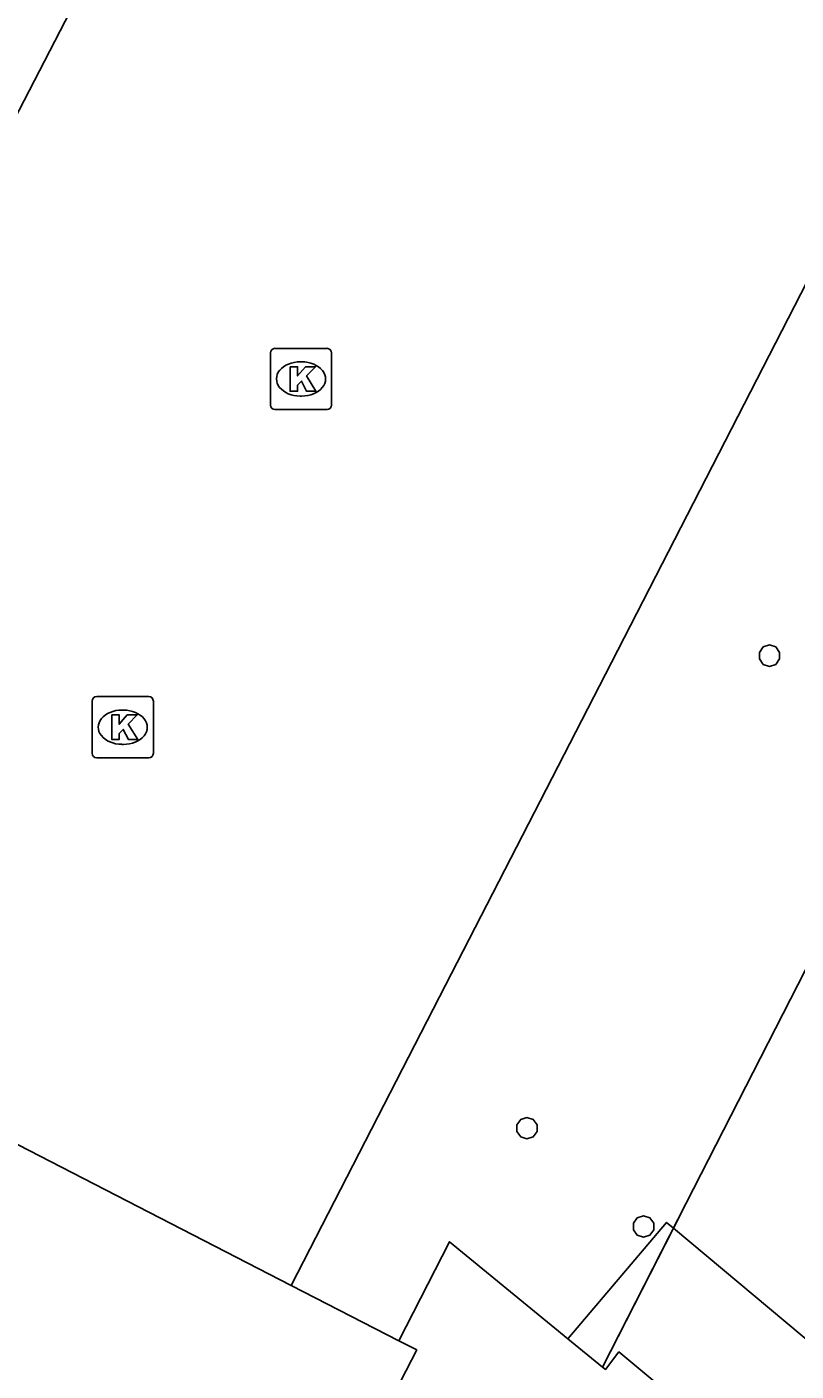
# Model space of a CAD drawing. Extents: x 161087 to 161922, y 382574 to 383873.
# Drawn here: x 161568.16 to 161580.73, y 383085.12 to 383107.08 of the extents above; entities that cross this region are included whole.
import ezdxf

# ---------------------------------------------------------------- set-up
doc = ezdxf.new("R2010")
doc.units = 0
for name, color, linetype in [('IMGEO_Kolk', 7, 'Continuous'), ('IMGEO_Pand', 7, 'Continuous'), ('IMGEO_Pand_overbouw', 7, 'Continuous'), ('IMGEO_Voetgangersgebied_open', 7, 'Continuous')]:
    doc.layers.add(name, color=color, linetype=linetype)

msp = doc.modelspace()

# ---------------------------------------------------------------- linework, layer by layer
at = {"layer": 'IMGEO_Kolk'}
for p, q in [((161572.215, 383101.832), (161573.067, 383101.832)), ((161572.14, 383100.906), (161572.14, 383101.758)), ((161572.628, 383101.612), (161572.653, 383101.612)), ((161573.141, 383101.758), (161573.141, 383100.906)), ((161572.651, 383101.052), (161572.626, 383101.052)), ((161573.067, 383100.832), (161572.215, 383100.832)), ((161569.301, 383096.142), (161570.153, 383096.142)), ((161569.226, 383095.216), (161569.226, 383096.068)), ((161569.714, 383095.922), (161569.739, 383095.922)), ((161570.227, 383096.068), (161570.227, 383095.216)), ((161569.737, 383095.362), (161569.712, 383095.362)), ((161570.153, 383095.142), (161569.301, 383095.142))]:
    msp.add_line(p, q, dxfattribs=at)
for points in [[(161572.215, 383101.832), (161573.067, 383101.832)], [(161572.14, 383100.906), (161572.14, 383101.758)], [(161573.141, 383101.758), (161573.141, 383100.906)], [(161572.461, 383101.532), (161572.584, 383101.532), (161572.584, 383101.381), (161572.714, 383101.532), (161572.878, 383101.532), (161572.732, 383101.381), (161572.885, 383101.132), (161572.733, 383101.132), (161572.648, 383101.296), (161572.584, 383101.229), (161572.584, 383101.132), (161572.461, 383101.132), (161572.461, 383101.532)], [(161573.067, 383100.832), (161572.215, 383100.832)], [(161569.301, 383096.142), (161570.153, 383096.142)], [(161569.226, 383095.216), (161569.226, 383096.068)], [(161570.227, 383096.068), (161570.227, 383095.216)], [(161569.547, 383095.842), (161569.67, 383095.842), (161569.67, 383095.691), (161569.8, 383095.842), (161569.964, 383095.842), (161569.818, 383095.691), (161569.971, 383095.442), (161569.819, 383095.442), (161569.734, 383095.606), (161569.67, 383095.539), (161569.67, 383095.442), (161569.547, 383095.442), (161569.547, 383095.842)], [(161570.153, 383095.142), (161569.301, 383095.142)]]:
    msp.add_lwpolyline(points, dxfattribs=at)
for centre, start, end in [((161572.217, 383101.756), 91.552, 178.448), ((161572.217, 383101.756), 91.552, 178.448), ((161573.065, 383101.756), 1.552, 88.448), ((161573.065, 383101.756), 1.552, 88.448), ((161572.217, 383100.908), 181.552, 268.448), ((161572.217, 383100.908), 181.552, 268.448), ((161573.065, 383100.908), 271.552, 358.448), ((161573.065, 383100.908), 271.552, 358.448), ((161569.303, 383096.066), 91.552, 178.448), ((161569.303, 383096.066), 91.552, 178.448), ((161570.151, 383096.066), 1.552, 88.448), ((161570.151, 383096.066), 1.552, 88.448), ((161569.303, 383095.218), 181.552, 268.448), ((161569.303, 383095.218), 181.552, 268.448), ((161570.151, 383095.218), 271.552, 358.448), ((161570.151, 383095.218), 271.552, 358.448)]:
    msp.add_arc(centre, 0.0765, start, end, dxfattribs=at)
for centre, major_axis, ratio, start_param, end_param in [((161572.627, 383101.332), (-0.387, 0.002), 0.722429, 4.712389, 7.853982), ((161572.652, 383101.332), (-0.39, 0.002), 0.717154, 1.570796, 4.712389), ((161569.713, 383095.642), (-0.387, 0.002), 0.722429, 4.712389, 7.853982), ((161569.738, 383095.642), (-0.39, 0.002), 0.717154, 1.570796, 4.712389)]:
    msp.add_ellipse(centre, major_axis=major_axis, ratio=ratio, start_param=start_param, end_param=end_param, dxfattribs=at)
at = {"layer": 'IMGEO_Pand'}
for points in [[(161580.464, 383096.865), (161580.401, 383096.953), (161580.298, 383096.986), (161580.195, 383096.953), (161580.132, 383096.865), (161580.132, 383096.757), (161580.195, 383096.669), (161580.298, 383096.636), (161580.401, 383096.669), (161580.464, 383096.757), (161580.464, 383096.865)], [(161572.482, 383086.522), (161561.044, 383092.406)], [(161576.5, 383089.144), (161576.437, 383089.232), (161576.334, 383089.265), (161576.231, 383089.232), (161576.168, 383089.144), (161576.168, 383089.036), (161576.231, 383088.948), (161576.334, 383088.915), (161576.437, 383088.948), (161576.5, 383089.036), (161576.5, 383089.144)], [(161578.406, 383087.538), (161578.343, 383087.626), (161578.24, 383087.659), (161578.137, 383087.626), (161578.074, 383087.538), (161578.074, 383087.43), (161578.137, 383087.342), (161578.24, 383087.309), (161578.343, 383087.342), (161578.406, 383087.43), (161578.406, 383087.538)], [(161577.004, 383085.651), (161575.07, 383087.235), (161574.238, 383085.619)], [(161574.238, 383085.619), (161572.482, 383086.522)], [(161569.549, 383075.808), (161574.532, 383085.467), (161574.238, 383085.619)], [(161577.569, 383085.188), (161577.004, 383085.651)], [(161579.693, 383083.893), (161577.836, 383085.436), (161577.615, 383085.151), (161577.569, 383085.188)]]:
    msp.add_lwpolyline(points, dxfattribs=at)
at = {"layer": 'IMGEO_Pand_overbouw'}
msp.add_lwpolyline([(161574.176, 383110.98), (161571.464, 383112.365), (161567.692, 383105.068), (161564.876, 383099.62), (161561.044, 383092.406), (161572.482, 383086.522), (161574.238, 383085.619), (161575.07, 383087.235), (161577.004, 383085.651), (161577.569, 383085.188), (161578.937, 383087.864), (161581.737, 383093.34), (161583.61, 383097.002)], dxfattribs=at)
at = {"layer": 'IMGEO_Voetgangersgebied_open'}
for points in [[(161561.044, 383092.406), (161564.876, 383099.62), (161567.692, 383105.068), (161571.464, 383112.365)], [(161582.774, 383106.541), (161577.714, 383096.699), (161574.905, 383091.235), (161572.482, 383086.522)], [(161583.61, 383097.002), (161581.737, 383093.34), (161578.937, 383087.864), (161578.729, 383087.457)], [(161578.729, 383087.457), (161578.616, 383087.551), (161577.004, 383085.651)], [(161577.569, 383085.188), (161578.729, 383087.457)], [(161578.729, 383087.457), (161588.209, 383079.529)]]:
    msp.add_lwpolyline(points, dxfattribs=at)

doc.saveas('drawing.dxf')
